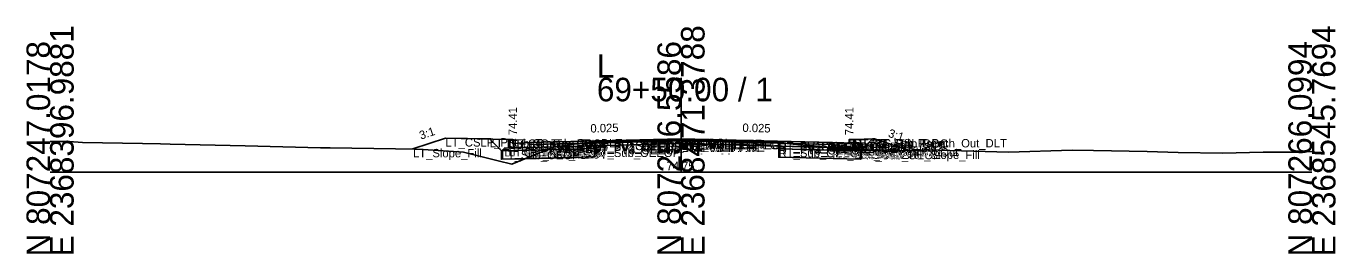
# Model space of a CAD drawing. Extents: x -26 to 8153, y -10 to 9520.
# Drawn here: x 6997.2 to 7152.8, y -9.7 to 17.4 of the extents above; entities that cross this region are included whole.
import ezdxf

# ---------------------------------------------------------------- set-up
doc = ezdxf.new("R2010")
doc.units = 0
for name, color, linetype in [('Exist CMT Pavement', 7, 'Continuous'), ('Exist Cross Section Cell', 7, 'Continuous'), ('Exist XS Center Line Elevation Label', 7, 'Continuous'), ('Exist XS Ground Line', 7, 'Continuous'), ('Prop CMT Conc Surface', 7, 'Continuous'), ('Prop CMT Concrete Structures', 7, 'Continuous'), ('Prop CMT Pvmt Course 1', 7, 'Continuous'), ('Prop CMT Pvmt Course 1 CG', 7, 'Continuous'), ('Prop CMT Pvmt Course 1 Wedge', 7, 'Continuous'), ('Prop CMT Pvmt Course 2', 7, 'Continuous'), ('Prop CMT Pvmt Course 2 Wedge', 7, 'Continuous'), ('Prop CMT Pvmt Course 3', 7, 'Continuous'), ('Prop CMT Pvmt Course 3 Wedge', 7, 'Continuous'), ('Prop CMT Pvmt Surface', 7, 'Continuous'), ('Prop CMT Pvmt Wedge Surface 1', 7, 'Continuous'), ('Prop CMT Pvmt Wedge Surface 2', 7, 'Continuous'), ('Prop CMT Pvmt Wedge Surface 3', 7, 'Continuous'), ('Prop CMT Shallow Undercut', 7, 'Continuous'), ('Prop CMT Shallow Undercut Boundary', 7, 'Continuous'), ('Prop CMT Slope Grass', 7, 'Continuous'), ('Prop CMT Subgrade Earthwork', 7, 'Continuous'), ('Prop XS Earthwork Shape', 7, 'Continuous'), ('Prop XS Hydro Elevations', 7, 'Continuous'), ('Prop XS SE Text', 7, 'Continuous'), ('Prop XS Side Slope Text', 7, 'Continuous'), ('Prop XS Subgrade Earthwork', 7, 'Continuous'), ('Scratch_Level_2', 7, 'Continuous'), ('Scratch_Level_6', 7, 'Continuous')]:
    doc.layers.add(name, color=color, linetype=linetype)

msp = doc.modelspace()

# ---------------------------------------------------------------- linework, layer by layer
at = {"layer": 'Exist CMT Pavement'}
for p, q in [((7064.71, 3.64), (7067.93, 3.68)), ((7067.93, 3.68), (7074.89, 3.75)), ((7074.89, 3.75), (7084.66, 3.64)), ((7084.66, 3.64), (7086.6, 3.6))]:
    msp.add_line(p, q, dxfattribs=at)
at = {"layer": 'Exist Cross Section Cell'}
for p, q in [((7075, 0), (7075, 11.24)), ((7000, 0), (7075, 0)), ((7075, 0), (7150, 0))]:
    msp.add_line(p, q, dxfattribs=at)
at = {"layer": 'Exist XS Ground Line'}
for p, q in [((7000, 3.67), (7001.27, 3.66)), ((7001.27, 3.66), (7002.26, 3.66)), ((7002.26, 3.66), (7003.85, 3.56)), ((7003.85, 3.56), (7011, 3.42)), ((7011, 3.42), (7013.12, 3.38)), ((7013.12, 3.38), (7014.26, 3.34)), ((7014.26, 3.34), (7023.2, 3.14)), ((7023.2, 3.14), (7032.13, 2.92)), ((7059.94, 3.04), (7062.3, 3.33)), ((7062.3, 3.33), (7064.71, 3.64)), ((7064.71, 3.64), (7067.93, 3.68)), ((7067.93, 3.68), (7074.89, 3.75)), ((7074.89, 3.75), (7084.66, 3.64)), ((7084.66, 3.64), (7086.6, 3.6)), ((7086.6, 3.6), (7088.89, 3.27)), ((7088.89, 3.27), (7090.63, 3.16)), ((7090.63, 3.16), (7092.76, 2.89)), ((7032.13, 2.92), (7033.29, 2.89)), ((7033.29, 2.89), (7041.07, 2.81)), ((7041.07, 2.81), (7043.37, 2.77)), ((7043.37, 2.77), (7044.35, 2.72)), ((7044.35, 2.72), (7049.14, 2.41)), ((7049.14, 2.41), (7053.27, 1.35)), ((7054.89, 0.96), (7056.44, 1.61)), ((7056.44, 1.61), (7059.94, 3.04)), ((7092.76, 2.89), (7093.9, 2.78)), ((7093.9, 2.78), (7094.97, 2.78)), ((7094.97, 2.78), (7099.79, 2.49)), ((7099.79, 2.49), (7103.41, 2.64)), ((7103.41, 2.64), (7103.86, 2.66)), ((7103.86, 2.66), (7104.17, 2.66)), ((7104.17, 2.66), (7113.95, 2.39)), ((7113.95, 2.39), (7121.5, 2.65)), ((7121.5, 2.65), (7124.03, 2.6)), ((7124.03, 2.6), (7130.43, 2.49)), ((7130.43, 2.49), (7134.11, 2.36)), ((7134.11, 2.36), (7139.37, 2.29)), ((7139.37, 2.29), (7144.19, 2.4)), ((7144.19, 2.4), (7148.31, 2.41)), ((7148.31, 2.41), (7150, 2.47)), ((7053.27, 1.35), (7054.89, 0.96))]:
    msp.add_line(p, q, dxfattribs=at)
at = {"layer": 'Prop CMT Conc Surface'}
for points in [[(7055, 3.41), (7055, 3.91), (7054.5, 3.91)], [(7057, 3.54), (7055, 3.41)], [(7093, 3.54), (7095, 3.41)], [(7095, 3.41), (7095, 3.91), (7095.5, 3.91)]]:
    msp.add_lwpolyline(points, dxfattribs=at)
at = {"layer": 'Prop CMT Concrete Structures'}
for points in [[(7057, 3.54), (7055, 3.41), (7055, 3.91), (7054.5, 3.91)], [(7054.5, 3.91), (7054.5, 2.9), (7057, 2.96)], [(7057, 2.96), (7057, 3.54)], [(7093, 3.54), (7095, 3.41), (7095, 3.91), (7095.5, 3.91)], [(7095.5, 3.91), (7095.5, 2.9), (7093, 2.96)], [(7093, 2.96), (7093, 3.54)]]:
    msp.add_lwpolyline(points, dxfattribs=at)
at = {"layer": 'Prop CMT Pvmt Course 1'}
for points in [[(7075, 3.99), (7057, 3.54)], [(7057, 3.54), (7057, 3.29)], [(7057, 3.29), (7064.71, 3.48)], [(7064.71, 3.61), (7075, 3.87)], [(7064.71, 3.48), (7064.71, 3.61)], [(7075, 3.74), (7075, 3.99)], [(7075, 3.99), (7093, 3.54)], [(7075, 3.74), (7075, 3.99)], [(7075, 3.87), (7075, 3.74), (7075, 3.74)], [(7086.61, 3.58), (7075, 3.87)], [(7075, 3.87), (7075, 3.74), (7075, 3.74)], [(7086.61, 3.45), (7086.61, 3.58)], [(7093, 3.29), (7086.61, 3.45)], [(7093, 3.54), (7093, 3.29)]]:
    msp.add_lwpolyline(points, dxfattribs=at)
at = {"layer": 'Prop CMT Pvmt Course 1 CG'}
for points in [[(7057, 2.96), (7054, 2.88), (7053.66, 2.55)], [(7053.66, 2.55), (7057, 2.63)], [(7057, 2.63), (7057, 2.96)], [(7093, 2.96), (7096, 2.88), (7096.34, 2.55)], [(7093, 2.63), (7093, 2.96)], [(7096.34, 2.55), (7093, 2.63)]]:
    msp.add_lwpolyline(points, dxfattribs=at)
at = {"layer": 'Prop CMT Pvmt Course 1 Wedge'}
for points in [[(7075, 3.87), (7064.71, 3.61)], [(7075, 3.87), (7086.61, 3.58)]]:
    msp.add_lwpolyline(points, dxfattribs=at)
at = {"layer": 'Prop CMT Pvmt Course 2'}
for points in [[(7064.71, 3.48), (7057, 3.29)], [(7057, 3.29), (7057, 2.96)], [(7057, 2.96), (7064.71, 3.15)], [(7064.71, 3.15), (7064.71, 3.48)], [(7086.61, 3.12), (7086.61, 3.45)], [(7086.61, 3.45), (7093, 3.29)], [(7093, 2.96), (7086.61, 3.12)], [(7093, 3.29), (7093, 2.96)]]:
    msp.add_lwpolyline(points, dxfattribs=at)
at = {"layer": 'Prop CMT Pvmt Course 2 Wedge'}
for points in [[(7075, 3.74), (7064.71, 3.48)], [(7075, 3.74), (7086.61, 3.45)]]:
    msp.add_lwpolyline(points, dxfattribs=at)
at = {"layer": 'Prop CMT Pvmt Course 3'}
for points in [[(7064.71, 3.15), (7057, 2.96)], [(7064.71, 2.82), (7064.71, 3.15)], [(7086.61, 3.12), (7093, 2.96)], [(7086.61, 2.79), (7086.61, 3.12)], [(7057, 2.96), (7057, 2.63)], [(7057, 2.63), (7064.71, 2.82)], [(7093, 2.63), (7086.61, 2.79)], [(7093, 2.96), (7093, 2.63)]]:
    msp.add_lwpolyline(points, dxfattribs=at)
at = {"layer": 'Prop CMT Pvmt Course 3 Wedge'}
for points in [[(7075, 3.41), (7064.71, 3.15)], [(7075, 3.41), (7086.61, 3.12)]]:
    msp.add_lwpolyline(points, dxfattribs=at)
at = {"layer": 'Prop CMT Pvmt Surface'}
for points in [[(7075, 3.99), (7057, 3.54)], [(7075, 3.99), (7093, 3.54)]]:
    msp.add_lwpolyline(points, dxfattribs=at)
at = {"layer": 'Prop CMT Pvmt Wedge Surface 1'}
for points in [[(7057, 3.29), (7057, 3.54)], [(7064.71, 3.48), (7057, 3.29)], [(7075, 3.87), (7064.71, 3.61)], [(7064.71, 3.61), (7064.71, 3.48)], [(7075, 3.87), (7086.61, 3.58)], [(7086.61, 3.58), (7086.61, 3.45)], [(7086.61, 3.45), (7093, 3.29)], [(7093, 3.29), (7093, 3.54)]]:
    msp.add_lwpolyline(points, dxfattribs=at)
at = {"layer": 'Prop CMT Pvmt Wedge Surface 2'}
for points in [[(7075, 3.74), (7057, 3.29)], [(7057, 3.29), (7057, 3.54)], [(7075, 3.74), (7093, 3.29)], [(7093, 3.29), (7093, 3.54)]]:
    msp.add_lwpolyline(points, dxfattribs=at)
at = {"layer": 'Prop CMT Pvmt Wedge Surface 3'}
for points in [[(7057, 2.96), (7057, 3.54)], [(7075, 3.41), (7057, 2.96)], [(7075, 3.41), (7093, 2.96)], [(7093, 2.96), (7093, 3.54)]]:
    msp.add_lwpolyline(points, dxfattribs=at)
at = {"layer": 'Prop CMT Shallow Undercut'}
for p, q in [((7096.34, 2.55), (7086.61, 2.79)), ((7086.61, 2.79), (7086.61, 1.79)), ((7086.61, 1.79), (7096.34, 1.55)), ((7096.34, 1.55), (7096.34, 2.55))]:
    msp.add_line(p, q, dxfattribs=at)
msp.add_lwpolyline([(7056.44, 1.61), (7059.05, 2.68), (7064.71, 2.82), (7064.71, 1.82)], close=True, dxfattribs=at)
at = {"layer": 'Prop CMT Shallow Undercut Boundary'}
for p, q in [((7053.66, 2.55), (7053.66, 1.55)), ((7053.66, 1.55), (7064.71, 1.82)), ((7064.71, 2.82), (7064.71, 1.82)), ((7086.61, 2.79), (7086.61, 1.79)), ((7086.61, 1.79), (7096.34, 1.55)), ((7096.34, 2.55), (7096.34, 1.55))]:
    msp.add_line(p, q, dxfattribs=at)
at = {"layer": 'Prop CMT Slope Grass'}
for points in [[(7054.5, 3.91), (7047, 4.06), (7043.14, 2.78)], [(7095.5, 3.91), (7098, 3.96), (7102.13, 2.59)]]:
    msp.add_lwpolyline(points, dxfattribs=at)
at = {"layer": 'Prop CMT Subgrade Earthwork'}
for points in [[(7057, 2.63), (7053.66, 2.55), (7052.25, 3.96)], [(7064.71, 2.82), (7064.73, 3.64)], [(7086.61, 2.79), (7086.59, 3.6)], [(7093, 2.63), (7096.34, 2.55), (7097.75, 3.96)], [(7064.71, 2.82), (7057, 2.63)], [(7086.61, 2.79), (7093, 2.63)]]:
    msp.add_lwpolyline(points, dxfattribs=at)
at = {"layer": 'Prop XS Earthwork Shape'}
for points in [[(7052.25, 3.96), (7047, 4.06), (7043.14, 2.78), (7043.37, 2.77), (7044.35, 2.72), (7049.14, 2.41), (7053.27, 1.35), (7054.89, 0.96), (7056.44, 1.61), (7053.66, 1.55), (7053.66, 2.55)], [(7064.71, 2.82), (7064.73, 3.64), (7064.71, 3.64), (7062.3, 3.33), (7059.94, 3.04), (7059.05, 2.68)], [(7088.89, 3.27), (7090.63, 3.16), (7092.76, 2.89), (7093.9, 2.78), (7094.97, 2.78), (7096.48, 2.69), (7096.34, 2.55), (7093, 2.63), (7086.61, 2.79), (7086.59, 3.6), (7086.6, 3.6)], [(7097.75, 3.96), (7098, 3.96), (7102.13, 2.59), (7099.79, 2.49), (7096.48, 2.69)], [(7059.05, 2.68), (7057, 2.63), (7053.66, 2.55), (7053.66, 1.55), (7056.44, 1.61)], [(7064.71, 2.82), (7059.05, 2.68), (7056.44, 1.61), (7064.71, 1.82)], [(7086.61, 2.79), (7086.61, 1.79), (7096.34, 1.55), (7096.34, 2.55), (7093, 2.63)]]:
    msp.add_lwpolyline(points, close=True, dxfattribs=at)
at = {"layer": 'Prop XS Subgrade Earthwork'}
for p, q in [((7053.66, 2.55), (7064.71, 2.82)), ((7086.61, 2.79), (7096.34, 2.55))]:
    msp.add_line(p, q, dxfattribs=at)
at = {"layer": 'Scratch_Level_6'}
for p, q in [((7096.34, 2.55), (7086.61, 2.79)), ((7086.61, 2.79), (7086.61, 1.79)), ((7086.61, 1.79), (7096.34, 1.55)), ((7096.34, 1.55), (7096.34, 2.55))]:
    msp.add_line(p, q, dxfattribs=at)
msp.add_lwpolyline([(7056.44, 1.61), (7059.05, 2.68), (7064.71, 2.82), (7064.71, 1.82)], close=True, dxfattribs=at)

# ---------------------------------------------------------------- texts
at = {"layer": 'Exist Cross Section Cell'}
for s, p in [('E 2368396.9881', (7002.8, -10)), ('E 2368471.3788', (7077.8, -10)), ('E 2368545.7694', (7152.8, -10)), ('N 807247.0178', (7000, -10)), ('N 807256.5586', (7075, -10)), ('N 807266.0994', (7150, -10))]:
    msp.add_text(s, height=2.8, rotation=90, dxfattribs=at).set_placement(p)
for s, p in [('L', (7065, 11.24)), ('69+50.00 / 1', (7065, 8.44))]:
    msp.add_text(s, height=2.8, dxfattribs=at).set_placement(p)
at = {"layer": 'Exist XS Center Line Elevation Label'}
msp.add_text('74.75', height=1, dxfattribs=at).set_placement((7073.27, 0.25))
at = {"layer": 'Prop XS Hydro Elevations'}
for p in [(7055.5, 4.41), (7095.5, 4.41)]:
    msp.add_text('74.41', height=1, rotation=90, dxfattribs=at).set_placement(p)
at = {"layer": 'Prop XS SE Text'}
for rotation, p in [(1.4321, (7064.24, 4.72)), (358.5679, (7082.29, 4.81))]:
    msp.add_text('0.025', height=1, rotation=rotation, dxfattribs=at).set_placement(p)
at = {"layer": 'Prop XS Side Slope Text'}
for rotation, p in [(18.4349, (7044.08, 3.88)), (341.5651, (7099.55, 4.24))]:
    msp.add_text('3:1', height=1, rotation=rotation, dxfattribs=at).set_placement(p)
at = {"layer": 'Scratch_Level_2'}
for s, p in [('LT_CSLP_Pnt', (7047, 3.06)), ('LT_Sub_Trench_Out_DLT', (7052.25, 2.96)), ('LT_CG_Top_BOC', (7054.5, 2.91)), ('LT_CG_Top_Face', (7055, 2.91)), ('LT_CG_Top_Gut', (7055, 2.41)), ('LT_PV1_OEOT', (7057, 2.54)), ('LT_PV2_OEOT', (7057, 2.29)), ('LT_PV_OEEOP_EG', (7064.71, 2.64)), ('LT_PV1_OEEOP', (7064.71, 2.61)), ('LT_PV2_OEEOP', (7064.71, 2.48)), ('LT_PV3_OEEOP', (7064.71, 2.15)), ('LT_PV_Sub_Tie_Out', (7064.73, 2.64)), ('PV1_PGL', (7075, 2.99)), ('RT_PV1_IEEOP', (7075, 2.87)), ('LT_PV1_IEEOP', (7075, 2.87)), ('RT_PV2_IEEOP', (7075, 2.74)), ('RT_PV_IEEOP_EG', (7075, 2.75)), ('LT_PV2_IEEOP', (7075, 2.74)), ('PV2_PGL', (7075, 2.74)), ('LT_PV_IEEOP_EG', (7075, 2.75)), ('RT_PV3_IEEOP', (7075, 2.41)), ('LT_PV3_IEEOP', (7075, 2.41)), ('RT_PV_Sub_Tie_Out', (7086.59, 2.6)), ('RT_PV_OEEOP_EG', (7086.61, 2.6)), ('RT_PV1_OEEOP', (7086.61, 2.58)), ('RT_PV2_OEEOP', (7086.61, 2.45)), ('RT_PV3_OEEOP', (7086.61, 2.12)), ('RT_PV1_OEOT', (7093, 2.54)), ('RT_PV2_OEOT', (7093, 2.29)), ('RT_CG_Top_Face', (7095, 2.91)), ('RT_CG_Top_Gut', (7095, 2.41)), ('RT_CG_Top_BOC', (7095.5, 2.91)), ('RT_Sub_Trench_Out_DLT', (7097.75, 2.96)), ('RT_CSLP_Pnt', (7098, 2.96)), ('LT_Slope_Fill', (7043.14, 1.78)), ('LT_Sub_OEOP', (7053.66, 1.55)), ('LT_CG1_Shelf_Out', (7054, 1.88)), ('LT_CG_Bot_BOC', (7054.5, 1.9)), ('LT_PV3_OEOT', (7057, 1.96)), ('LT_CG_Bot_IE', (7057, 1.96)), ('LT_Sub_OEOT', (7057, 1.63)), ('LT_Sub_OEEOP', (7064.71, 1.82)), ('RT_Sub_OEEOP', (7086.61, 1.79)), ('RT_PV3_OEOT', (7093, 1.96)), ('RT_CG_Bot_IE', (7093, 1.96)), ('RT_Sub_OEOT', (7093, 1.63)), ('RT_CG_Bot_BOC', (7095.5, 1.9)), ('RT_CG1_Shelf_Out', (7096, 1.88)), ('RT_Sub_OEOP', (7096.34, 1.55)), ('RT_Slope_Fill', (7102.13, 1.59))]:
    msp.add_text(s, height=1, dxfattribs=at).set_placement(p)

doc.saveas('drawing.dxf')
